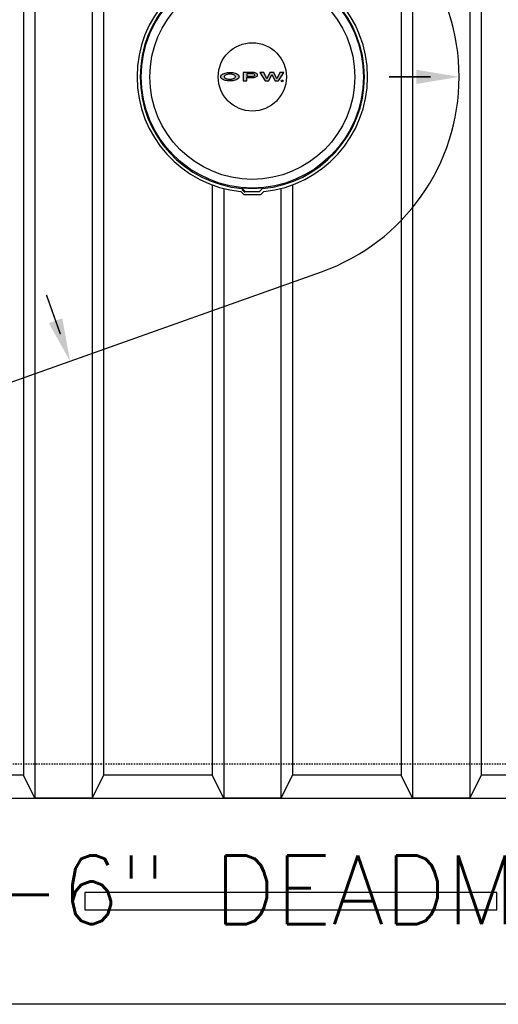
# Model space of a CAD drawing. Extents: x -169 to 6736, y -208 to 3022.
# Tile 651 of 656: x 6305 to 6347, y 1398 to 1484. Entities that reach past the tile are written whole.
import ezdxf
from ezdxf.enums import TextEntityAlignment as Align

# ---------------------------------------------------------------- set-up
doc = ezdxf.new("R2010")
doc.units = 0
doc.header["$MEASUREMENT"] = 0
doc.header["$PDSIZE"] = 1
doc.linetypes.add('HIDDEN3', pattern=[0.1875, 0.125, -0.0625])
doc.layers.get('DEFPOINTS').update_dxf_attribs({"linetype": 'CONTINUOUS'})
for name, color, linetype in [('DIM', 3, 'CONTINUOUS'), ('FREEZE-LINES', 8, 'CONTINUOUS'), ('TANK-ANCHOR', 4, 'CONTINUOUS'), ('TANK-MANHOLE-COVER-18', 2, 'CONTINUOUS'), ('TANK-MANHOLE-COVER-HATCH-18', 7, 'CONTINUOUS'), ('TANK-SLOPE', 3, 'CONTINUOUS'), ('TANK-UST', 5, 'CONTINUOUS'), ('TANK-UST-RIB', 7, 'CONTINUOUS'), ('TEXT', 3, 'CONTINUOUS')]:
    doc.layers.add(name, color=color, linetype=linetype)
doc.styles.add('SIMPLEX', font='simplex')
doc.dimstyles.new('DIM64', dxfattribs={"dimscale": 64, "dimtxt": 0.09375, "dimasz": 0.09375, "dimexe": 0.0625, "dimexo": 0.0625, "dimgap": 0.046875, "dimtad": 1, "dimdec": 4, "dimzin": 3, "dimdsep": 46, "dimlunit": 4, "dimtxsty": 'SIMPLEX', "dimcen": 0, "dimclrd": 256, "dimclre": 256, "dimclrt": 256, "dimadec": 0, "dimazin": 0, "dimtfac": 1, "dimtdec": 4, "dimtmove": 0, "dimatfit": 3, "dimfxl": 1, "dimfrac": 2, "dimtolj": 1, "dimtzin": 0, "dimarcsym": 0})

# ---------------------------------------------------------------- blocks, each defined once
blk = doc.blocks.new('*D100')
at = {"layer": 'DEFPOINTS', "color": 0, "transparency": 16777216}
for p in [(6394.51, 1416.018), (6473.911, 1416.018), (6212.404, 1380.018)]:
    blk.add_point(p, dxfattribs=at)
at = {"layer": 'DIM', "lineweight": -2, "transparency": 16777216}
for p, q in [((6398.51, 1416.018), (6477.911, 1416.018)), ((6473.911, 1386.018), (6473.911, 1410.018)), ((6216.404, 1380.018), (6477.911, 1380.018))]:
    blk.add_line(p, q, dxfattribs=at)
at = {"layer": 'DIM', "transparency": 16777216}
for points in [[(6472.911, 1410.018), (6474.911, 1410.018), (6473.911, 1416.018)], [(6472.911, 1386.018), (6474.911, 1386.018), (6473.911, 1380.018)]]:
    blk.add_solid(points, dxfattribs=at)
at = {"layer": 'DIM', "transparency": 16777216, "insert": (6467.339, 1398.018), "char_height": 6, "attachment_point": 5, "rotation": 90, "style": 'SIMPLEX'}
blk.add_mtext('\\A1;3\'-0"', dxfattribs=at)

msp = doc.modelspace()

# ---------------------------------------------------------------- hatches: boundary and pattern name
at = {"layer": 'TANK-MANHOLE-COVER-HATCH-18', "linetype": 'Continuous'}
h = msp.add_hatch(color=256, dxfattribs=at)
h.paths.add_polyline_path([(6323.87672, 1479.23085), (6323.81085, 1479.272), (6323.73263, 1479.30903), (6323.64343, 1479.34057), (6323.54601, 1479.36663), (6323.44172, 1479.38582), (6323.33332, 1479.39815), (6323.2208, 1479.40362), (6323.10829, 1479.40085), (6322.99852, 1479.3926), (6322.89149, 1479.37611), (6322.78996, 1479.35414), (6322.69666, 1479.32531), (6322.61296, 1479.29099), (6322.54162, 1479.25119), (6322.48125, 1479.20727), (6322.43598, 1479.16061), (6322.41231, 1479.12355), (6322.39483, 1479.0865), (6322.3866, 1479.03436), (6322.39485, 1478.98359), (6322.41818, 1478.93283), (6322.45661, 1478.88481), (6322.49277, 1478.85342), (6322.5417, 1478.81896), (6322.61306, 1478.77918), (6322.69676, 1478.74489), (6322.79007, 1478.71609), (6322.89162, 1478.69279), (6322.99865, 1478.67771), (6323.10842, 1478.66813), (6323.22093, 1478.66678), (6323.33345, 1478.67228), (6323.44185, 1478.68465), (6323.54613, 1478.70388), (6323.64354, 1478.72997), (6323.73273, 1478.76155), (6323.81093, 1478.79861), (6323.87679, 1478.83978), (6323.92892, 1478.88507), (6323.96733, 1478.93311), (6323.99065, 1478.98388), (6323.99887, 1479.03465), (6323.99063, 1479.08679), (6323.9673, 1479.13618), (6323.92887, 1479.1842)])
h.paths.add_polyline_path([(6323.64073, 1479.12515), (6323.66406, 1479.08124), (6323.6723, 1479.03459), (6323.66408, 1478.98931), (6323.64076, 1478.9454), (6323.60098, 1478.90422), (6323.54747, 1478.86717), (6323.48161, 1478.8356), (6323.40615, 1478.81226), (6323.32382, 1478.7944), (6323.23738, 1478.78616), (6323.14819, 1478.78614), (6323.06174, 1478.79436), (6322.97941, 1478.81218), (6322.90394, 1478.83549), (6322.83807, 1478.86704), (6322.78592, 1478.90408), (6322.74612, 1478.94523), (6322.72142, 1478.98914), (6322.71318, 1479.03442), (6322.7214, 1479.08107), (6322.74609, 1479.12499), (6322.78587, 1479.16616), (6322.83801, 1479.20321), (6322.90387, 1479.23341), (6322.97933, 1479.25813), (6323.06166, 1479.27461), (6323.1481, 1479.28286), (6323.23729, 1479.28287), (6323.32374, 1479.27465), (6323.40607, 1479.2582), (6323.48154, 1479.23352), (6323.54741, 1479.20334), (6323.60093, 1479.1663)], flags=16)
h = msp.add_hatch(color=256, dxfattribs=at)
h.paths.add_polyline_path([(6325.3984, 1479.36971), (6325.32156, 1479.3889), (6325.23923, 1479.39986), (6325.15415, 1479.40396), (6324.34459, 1479.40382), (6324.34472, 1478.66698), (6324.68913, 1478.66704), (6324.68908, 1478.95107), (6325.15424, 1478.95116), (6325.23931, 1478.95529), (6325.32163, 1478.96628), (6325.39847, 1478.98413), (6325.46707, 1479.01022), (6325.5247, 1479.04041), (6325.56997, 1479.0761), (6325.60015, 1479.11589), (6325.61661, 1479.15706), (6325.6166, 1479.19823), (6325.60013, 1479.23939), (6325.56994, 1479.2778), (6325.52465, 1479.31347), (6325.46701, 1479.34502)])
h.paths.add_polyline_path([(6324.68902, 1479.28862), (6325.15418, 1479.2887), (6325.21318, 1479.2846), (6325.26807, 1479.27363), (6325.31472, 1479.2558), (6325.35177, 1479.23248), (6325.37373, 1479.20642), (6325.38197, 1479.1776), (6325.37374, 1479.14879), (6325.35179, 1479.12134), (6325.31475, 1479.09801), (6325.2681, 1479.08153), (6325.21322, 1479.06917), (6325.15422, 1479.06642), (6324.68906, 1479.06633)], flags=16)
for points in [[(6326.17091, 1479.40415), (6325.81004, 1479.40408), (6326.27807, 1478.66733), (6326.58543, 1478.66738), (6326.86113, 1479.22726), (6327.13704, 1478.66748), (6327.4444, 1478.66754), (6327.91217, 1479.40446), (6327.55129, 1479.4044), (6327.2948, 1478.84314), (6327.04085, 1479.4043), (6326.68135, 1479.40424), (6326.42761, 1478.84299)], [(6327.68178, 1478.66346, 1), (6327.83271, 1478.66349, 1)]]:
    msp.add_hatch(color=256, dxfattribs=at).paths.add_polyline_path(points)

# ---------------------------------------------------------------- linework, layer by layer
at = {"layer": 'FREEZE-LINES', "linetype": 'Continuous'}
msp.add_line((6657.53241, 1398.01839), (5613.53241, 1398.01839), dxfattribs=at)
at = {"layer": 'TANK-ANCHOR'}
msp.add_lwpolyline([(6394.51007, 1398.01993), (6220.51007, 1398.01993), (6220.51007, 1416.01993), (6394.51007, 1416.01993)], close=True, dxfattribs=at)
at = {"layer": 'TANK-ANCHOR', "color": 7}
msp.add_lwpolyline([(6310.51007, 1407.76993), (6310.51007, 1406.26993), (6346.51007, 1406.26993), (6346.51007, 1407.76993)], close=True, dxfattribs=at)
at = {"layer": 'TANK-MANHOLE-COVER-18', "color": 1, "linetype": 'Continuous'}
msp.add_line((6324.50016, 1468.91243), (6324.24078, 1469.17309), dxfattribs=at)
at = {"layer": 'TANK-MANHOLE-COVER-18', "color": 4, "linetype": 'Continuous'}
msp.add_lwpolyline([(6325.85628, 1489.30549), (6324.44709, 1489.30523, 0.19600928), (6324.40339, 1489.28741), (6324.1471, 1489.0367, 0.90467588), (6324.15071, 1468.99972), (6324.40709, 1468.7491, 0.19600928), (6324.45079, 1468.73129), (6325.85999, 1468.73155, 0.19600928), (6325.90368, 1468.74937), (6326.15982, 1468.99993, 0.90481458), (6326.15621, 1489.03721), (6325.89998, 1489.28768, 0.19600928)], format="xyb", close=True, dxfattribs=at)
at = {"layer": 'TANK-MANHOLE-COVER-18', "color": 1, "linetype": 'Continuous'}
for points in [[(6326.05204, 1469.2625, 0.91236254), (6326.04853, 1488.7746), (6326.01231, 1488.69934, 0.04435615), (6324.29132, 1488.69891), (6324.25641, 1488.77428, 0.9123628), (6324.25992, 1469.26218), (6324.2948, 1469.33756, 0.04435615), (6326.01579, 1469.33775)], [(6324.32521, 1469.30599), (6324.29702, 1469.24445), (6324.53856, 1469.00299), (6325.77349, 1469.00322), (6326.01495, 1469.24476), (6325.9855, 1469.30618, -0.04265886)]]:
    msp.add_lwpolyline(points, format="xyb", close=True, dxfattribs=at)
at = {"layer": 'TANK-MANHOLE-COVER-18', "color": 2, "linetype": 'Continuous'}
for radius in [9.70655, 8.9505, 2.98304]:
    msp.add_circle((6325.15422, 1479.01839), radius, dxfattribs=at)
at = {"layer": 'TANK-MANHOLE-COVER-HATCH-18', "linetype": 'Continuous'}
for points in [[(6323.99887, 1479.03465), (6323.99065, 1478.98388), (6323.96733, 1478.93311), (6323.92892, 1478.88507), (6323.87679, 1478.83978), (6323.81093, 1478.79861), (6323.73273, 1478.76155), (6323.64354, 1478.72997), (6323.54613, 1478.70388), (6323.44185, 1478.68465), (6323.33345, 1478.67228), (6323.22093, 1478.66678), (6323.10842, 1478.66813), (6322.99865, 1478.67771), (6322.89162, 1478.69279), (6322.79007, 1478.71609), (6322.69676, 1478.74489), (6322.61306, 1478.77918), (6322.5417, 1478.81896), (6322.49277, 1478.85342), (6322.45661, 1478.88481), (6322.41818, 1478.93283), (6322.39485, 1478.98359), (6322.3866, 1479.03436), (6322.39483, 1479.0865), (6322.41231, 1479.12355), (6322.43598, 1479.16061), (6322.48125, 1479.20727), (6322.54162, 1479.25119), (6322.61296, 1479.29099), (6322.69666, 1479.32531), (6322.78996, 1479.35414), (6322.89149, 1479.37611), (6322.99852, 1479.3926), (6323.10829, 1479.40085), (6323.2208, 1479.40362), (6323.33332, 1479.39815), (6323.44172, 1479.38582), (6323.54601, 1479.36663), (6323.64343, 1479.34057), (6323.73263, 1479.30903), (6323.81085, 1479.272), (6323.87672, 1479.23085), (6323.92887, 1479.1842), (6323.9673, 1479.13618), (6323.99063, 1479.08679)], [(6323.48154, 1479.23352), (6323.54741, 1479.20334), (6323.60093, 1479.1663), (6323.64073, 1479.12515), (6323.66406, 1479.08124), (6323.6723, 1479.03459), (6323.66408, 1478.98931), (6323.64076, 1478.9454), (6323.60098, 1478.90422), (6323.54747, 1478.86717), (6323.48161, 1478.8356), (6323.40615, 1478.81226), (6323.32382, 1478.7944), (6323.23738, 1478.78616), (6323.14819, 1478.78614), (6323.06174, 1478.79436), (6322.97941, 1478.81218), (6322.90394, 1478.83549), (6322.83807, 1478.86704), (6322.78592, 1478.90408), (6322.74612, 1478.94523), (6322.72142, 1478.98914), (6322.71318, 1479.03442), (6322.7214, 1479.08107), (6322.74609, 1479.12499), (6322.78587, 1479.16616), (6322.83801, 1479.20321), (6322.90387, 1479.23341), (6322.97933, 1479.25813), (6323.06166, 1479.27461), (6323.1481, 1479.28286), (6323.23729, 1479.28287), (6323.32374, 1479.27465), (6323.40607, 1479.2582)], [(6325.3984, 1479.36971), (6325.32156, 1479.3889), (6325.23923, 1479.39986), (6325.15415, 1479.40396), (6324.34459, 1479.40382), (6324.34472, 1478.66698), (6324.68913, 1478.66704), (6324.68908, 1478.95107), (6325.15424, 1478.95116), (6325.23931, 1478.95529), (6325.32163, 1478.96628), (6325.39847, 1478.98413), (6325.46707, 1479.01022), (6325.5247, 1479.04041), (6325.56997, 1479.0761), (6325.60015, 1479.11589), (6325.61661, 1479.15706), (6325.6166, 1479.19823), (6325.60013, 1479.23939), (6325.56994, 1479.2778), (6325.52465, 1479.31347), (6325.46701, 1479.34502)], [(6325.26807, 1479.27363), (6325.21318, 1479.2846), (6325.15418, 1479.2887), (6324.68902, 1479.28862), (6324.68906, 1479.06633), (6325.15422, 1479.06642), (6325.21322, 1479.06917), (6325.2681, 1479.08153), (6325.31475, 1479.09801), (6325.35179, 1479.12134), (6325.37374, 1479.14879), (6325.38197, 1479.1776), (6325.37373, 1479.20642), (6325.35177, 1479.23248), (6325.31472, 1479.2558)], [(6326.27807, 1478.66733), (6326.58543, 1478.66738), (6326.86113, 1479.22726), (6327.13704, 1478.66748), (6327.4444, 1478.66754), (6327.91217, 1479.40446), (6327.55129, 1479.4044), (6327.2948, 1478.84314), (6327.04085, 1479.4043), (6326.68135, 1479.40424), (6326.42761, 1478.84299), (6326.17091, 1479.40415), (6325.81004, 1479.40408)]]:
    msp.add_lwpolyline(points, close=True, dxfattribs=at)
msp.add_circle((6327.75725, 1478.66348), 0.07547, dxfattribs=at)
at = {"layer": 'TANK-SLOPE'}
msp.add_lwpolyline([(6331.20253, 1461.99195, 0.70597857), (6331.20305, 1496.04464), (6287.25021, 1511.65955, 1.41647358), (6287.2492, 1446.37841)], format="xyb", close=True, dxfattribs=at)
at = {"layer": 'TANK-SLOPE', "const_width": 0.125}
for points in [[(6340.72302, 1479.01839), (6337.08224, 1479.01839)], [(6308.38972, 1456.54198), (6307.1709, 1459.9727)]]:
    msp.add_lwpolyline(points, dxfattribs=at)
at = {"layer": 'TANK-SLOPE'}
for points in [[(6339.47302, 1478.39339), (6343.22302, 1479.01839), (6339.47302, 1479.64339)], [(6307.38232, 1457.51062), (6309.22663, 1454.18622), (6308.5602, 1457.92908)]]:
    msp.add_solid(points, dxfattribs=at)
at = {"layer": 'TANK-UST', "color": 2, "linetype": 'HIDDEN3'}
msp.add_lwpolyline([(5925.90422, 1539.01839), (5921.39167, 1539.01839, 0.9539575), (5921.39167, 1419.01839), (5925.90422, 1419.01839), (6021.15442, 1419.01839), (6120.17377, 1419.01839), (6345.17377, 1419.01839), (6349.66697, 1419.01839, 0.9539575), (6349.66697, 1539.01839), (6345.17377, 1539.01839), (6120.17377, 1539.01839), (6021.15442, 1539.01839)], format="xyb", close=True, dxfattribs=at)
at = {"layer": 'TANK-UST'}
msp.add_lwpolyline([(6349.69024, 1418.01839), (6345.15422, 1418.01839), (6344.15422, 1416.01839), (6339.15422, 1416.01839), (6338.15422, 1418.01839), (6328.65422, 1418.01839), (6327.65422, 1416.01839), (6322.65422, 1416.01839), (6321.65422, 1418.01839), (6312.15422, 1418.01839), (6311.15422, 1416.01839), (6306.15422, 1416.01839), (6305.15422, 1418.01839), (6295.65422, 1418.01839)], dxfattribs=at)
at = {"layer": 'TANK-UST-RIB'}
for p, q in [((6306.15422, 1542.01839), (6306.15422, 1416.01839)), ((6311.15422, 1542.01839), (6311.15422, 1416.01839)), ((6339.15422, 1542.01839), (6339.15422, 1416.01839)), ((6344.15422, 1542.01839), (6344.15422, 1416.01839)), ((6305.15422, 1540.01839), (6305.15422, 1418.01839)), ((6312.15422, 1540.01839), (6312.15422, 1418.01839)), ((6338.15422, 1540.01839), (6338.15422, 1418.01839)), ((6345.15422, 1540.01839), (6345.15422, 1418.01839)), ((6321.65422, 1469.57748), (6321.65422, 1418.01839)), ((6322.65422, 1469.26489), (6322.65422, 1416.01839)), ((6327.65422, 1469.26489), (6327.65422, 1416.01839)), ((6328.65422, 1469.57748), (6328.65422, 1418.01839))]:
    msp.add_line(p, q, dxfattribs=at)

# ---------------------------------------------------------------- texts
at = {"layer": 'TEXT', "style": 'SIMPLEX'}
msp.add_text('18"x8"x14\'-6" DEADMAN', height=6, dxfattribs=at).set_placement((6307.51007, 1408.01993), align=Align.MIDDLE)

# ---------------------------------------------------------------- dimensions: what is measured, and where the dimension line sits
at = {"layer": 'DIM'}
dim = msp.add_linear_dim(base=(6473.9106, 1416.01839), p1=(6212.40422, 1380.01839), p2=(6394.51007, 1416.01839), angle=90, dimstyle='DIM64', override={"dimtmove": 1}, dxfattribs=at)
dim.commit()
dim.dimension.update_dxf_attribs({"geometry": '*D100', "text_midpoint": (6467.33917, 1398.01839)})

doc.saveas('drawing.dxf')
